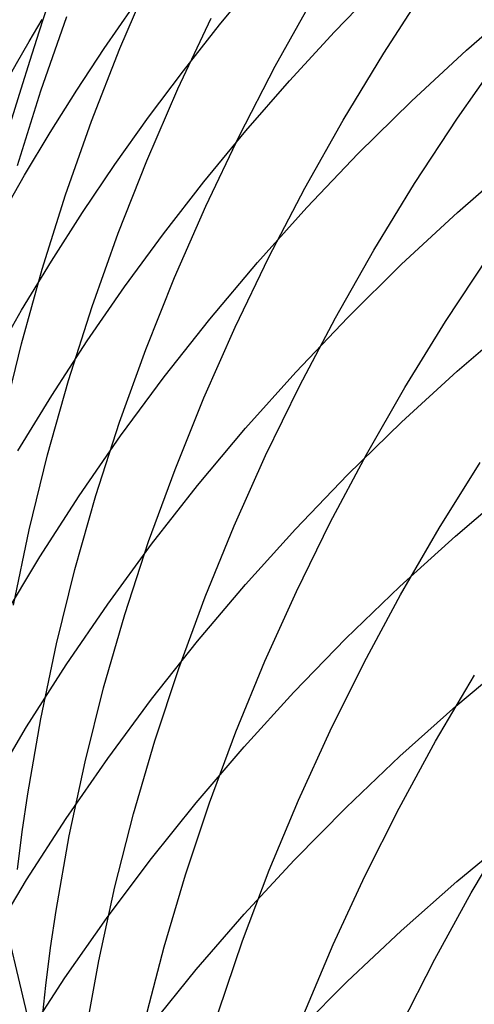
# Model space of a CAD drawing. Extents: x -383 to 1849, y -1185 to -529.
# Tile 589 of 656: x 398.73 to 401.47, y -934.44 to -928.51. Entities that reach past the tile are written whole.
import ezdxf

# ---------------------------------------------------------------- set-up
doc = ezdxf.new("R2010")
doc.units = 0
doc.layers.add('PREDEFINITO', color=7, linetype='CONTINUOUS')

msp = doc.modelspace()

# ---------------------------------------------------------------- linework, layer by layer
at = {"layer": 'PREDEFINITO'}
for p, q in [((399.3318, -928.6841, 542.1216), (399.5177, -928.2496, 541.9912)), ((399.9312, -928.543, 616.8464), (400.1558, -928.2717, 616.9802)), ((400.6242, -928.5841, 618.9865), (400.9044, -928.2958, 619.1351)), ((400.9208, -928.713, 536.0756), (401.1782, -928.3161, 535.9401)), ((399.2377, -928.6846, 614.6571), (399.4091, -928.4362, 614.7741)), ((400.2679, -928.7907, 538.1411), (400.498, -928.3776, 538.0048)), ((401.4195, -928.6942, 621.1307), (401.7612, -928.3963, 621.2908)), ((398.8556, -928.9389, 544.1743), (399.0111, -928.4927, 544.0468)), ((399.6805, -928.9285, 540.2021), (399.882, -928.5012, 540.0667)), ((399.7139, -928.8189, 616.7102), (399.9312, -928.543, 616.8464)), ((400.3527, -928.8792, 618.8342), (400.6242, -928.5841, 618.9865)), ((399.0719, -928.9359, 614.5384), (399.2377, -928.6846, 614.6571)), ((399.1606, -929.1233, 542.2547), (399.3318, -928.6841, 542.1216)), ((400.6766, -929.1166, 536.2149), (400.9208, -928.713, 536.0756)), ((401.0883, -929.0015, 620.9653), (401.4195, -928.6942, 621.1307)), ((401.3644, -929.1048, 534.1571), (401.6352, -928.7177, 534.0191)), ((400.0515, -929.2098, 538.2806), (400.2679, -928.7907, 538.1411)), ((399.5038, -929.0994, 616.5715), (399.7139, -928.8189, 616.7102)), ((400.0904, -929.1807, 618.6782), (400.3527, -928.8792, 618.8342)), ((398.7155, -929.389, 544.304), (398.8556, -928.9389, 544.1743)), ((398.9117, -929.1902, 614.4183), (399.0719, -928.9359, 614.5384)), ((399.4935, -929.361, 540.3403), (399.6805, -928.9285, 540.2021)), ((400.7678, -929.3176, 620.7946), (401.0883, -929.0015, 620.9653)), ((399.0045, -929.5669, 542.3902), (399.1606, -929.1233, 542.2547)), ((399.3012, -929.3841, 616.4304), (399.5038, -929.0994, 616.5715)), ((400.4458, -929.5266, 536.3579), (400.6766, -929.1166, 536.2149)), ((401.1065, -929.499, 534.2991), (401.3644, -929.1048, 534.1571)), ((398.7574, -929.4473, 614.2967), (398.9117, -929.1902, 614.4183)), ((399.8372, -929.4883, 618.5188), (400.0904, -929.1807, 618.6782)), ((399.8493, -929.6344, 538.4233), (400.0515, -929.2098, 538.2806)), ((400.4583, -929.6424, 620.6189), (400.7678, -929.3176, 620.7946)), ((399.1062, -929.6729, 616.2872), (399.3012, -929.3841, 616.4304)), ((399.3212, -929.7982, 540.4813), (399.4935, -929.361, 540.3403)), ((401.3644, -929.6721, 622.8247), (401.7112, -929.3697, 622.9951)), ((398.609, -929.707, 614.1737), (398.7574, -929.4473, 614.2967)), ((399.5935, -929.8019, 618.3561), (399.8372, -929.4883, 618.5188)), ((400.8616, -929.8998, 534.4452), (401.1065, -929.499, 534.2991)), ((400.2288, -929.9425, 536.5044), (400.4458, -929.5266, 536.3579)), ((398.8638, -930.0144, 542.528), (399.0045, -929.5669, 542.3902)), ((398.9189, -929.9657, 616.1418), (399.1062, -929.6729, 616.2872)), ((399.6615, -930.0641, 538.569), (399.8493, -929.6344, 538.4233)), ((400.1601, -929.9753, 620.4384), (400.4583, -929.6424, 620.6189)), ((401.0285, -929.984, 622.6486), (401.3644, -929.6721, 622.8247)), ((399.1639, -930.2396, 540.6248), (399.3212, -929.7982, 540.4813)), ((399.3594, -930.1211, 618.1902), (399.5935, -929.8019, 618.3561)), ((400.6303, -930.3069, 534.595), (400.8616, -929.8998, 534.4452)), ((398.7395, -930.2622, 615.9943), (398.9189, -929.9657, 616.1418)), ((399.8734, -930.316, 620.2534), (400.1601, -929.9753, 620.4384)), ((400.026, -930.3638, 536.6542), (400.2288, -929.9425, 536.5044)), ((401.2931, -930.3293, 532.5436), (401.5513, -929.9377, 532.3949)), ((398.7387, -930.4654, 542.6681), (398.8638, -930.0144, 542.528)), ((400.7038, -930.305, 622.467), (401.0285, -929.984, 622.6486)), ((399.4884, -930.4984, 538.7177), (399.6615, -930.0641, 538.569)), ((399.1351, -930.4457, 618.0212), (399.3594, -930.1211, 618.1902)), ((398.5681, -930.5622, 615.8449), (398.7395, -930.2622, 615.9943)), ((399.022, -930.6848, 540.7709), (399.1639, -930.2396, 540.6248)), ((399.5987, -930.6641, 620.064), (399.8734, -930.316, 620.2534)), ((400.3906, -930.6346, 622.28), (400.7038, -930.305, 622.467)), ((400.4126, -930.7199, 534.7486), (400.6303, -930.3069, 534.595)), ((401.048, -930.7275, 532.6965), (401.2931, -930.3293, 532.5436)), ((401.3642, -930.629, 624.5297), (401.711, -930.33, 624.706)), ((399.8375, -930.7902, 536.8073), (400.026, -930.3638, 536.6542)), ((398.9209, -930.7754, 617.8493), (399.1351, -930.4457, 618.0212)), ((398.6295, -930.9194, 542.8103), (398.7387, -930.4654, 542.6681)), ((399.3303, -930.9369, 538.8691), (399.4884, -930.4984, 538.7177)), ((401.0283, -930.9374, 624.3475), (401.3642, -930.629, 624.5297)), ((398.8958, -931.1334, 540.9193), (399.022, -930.6848, 540.7709)), ((399.3361, -931.0192, 619.8704), (399.5987, -930.6641, 620.064)), ((400.0892, -930.9726, 622.0879), (400.3906, -930.6346, 622.28)), ((400.2091, -931.1382, 534.9057), (400.4126, -930.7199, 534.7486)), ((400.8164, -931.1319, 532.8534), (401.048, -930.7275, 532.6965)), ((398.7169, -931.1099, 617.6747), (398.9209, -930.7754, 617.8493)), ((399.6637, -931.2212, 536.9634), (399.8375, -930.7902, 536.8073)), ((399.1876, -931.3792, 539.0231), (399.3303, -930.9369, 538.8691)), ((399.7999, -931.3186, 621.891), (400.0892, -930.9726, 622.0879)), ((400.7036, -931.2547, 624.1595), (401.0283, -930.9374, 624.3475)), ((399.0859, -931.381, 619.6728), (399.3361, -931.0192, 619.8704)), ((398.7856, -931.585, 541.0699), (398.8958, -931.1334, 540.9193)), ((400.0199, -931.5615, 535.0661), (400.2091, -931.1382, 534.9057)), ((400.5985, -931.542, 533.0141), (400.8164, -931.1319, 532.8534)), ((399.5049, -931.6563, 537.1225), (399.6637, -931.2212, 536.9634)), ((401.2553, -931.5761, 530.9613), (401.5016, -931.1806, 530.8018)), ((400.3904, -931.5807, 623.9661), (400.7036, -931.2547, 624.1595)), ((399.523, -931.672, 621.6894), (399.7999, -931.3186, 621.891)), ((401.3529, -931.6232, 626.2131), (401.6993, -931.3279, 626.3951)), ((398.8485, -931.7491, 619.4714), (399.0859, -931.381, 619.6728)), ((399.0605, -931.8248, 539.1796), (399.1876, -931.3792, 539.0231)), ((399.8455, -931.9893, 535.2298), (400.0199, -931.5615, 535.0661)), ((400.089, -931.9148, 623.7674), (400.3904, -931.5807, 623.9661)), ((400.3947, -931.9574, 533.1786), (400.5985, -931.542, 533.0141)), ((401.0225, -931.9776, 531.125), (401.2553, -931.5761, 530.9613)), ((398.6916, -932.039, 541.2226), (398.7856, -931.585, 541.0699)), ((401.0173, -931.9277, 626.025), (401.3529, -931.6232, 626.2131)), ((399.2589, -932.0325, 621.4834), (399.523, -931.672, 621.6894)), ((399.3615, -932.0952, 537.2843), (399.5049, -931.6563, 537.1225)), ((398.624, -932.1232, 619.2666), (398.8485, -931.7491, 619.4714)), ((398.9494, -932.2733, 539.3385), (399.0605, -931.8248, 539.1796)), ((399.7998, -932.2567, 623.5637), (400.089, -931.9148, 623.7674)), ((400.693, -932.241, 625.831), (401.0173, -931.9277, 626.025)), ((399.686, -932.4213, 535.3966), (399.8455, -931.9893, 535.2298)), ((400.2053, -932.3778, 533.3465), (400.3947, -931.9574, 533.1786)), ((400.8034, -932.3847, 531.2927), (401.0225, -931.9776, 531.125)), ((399.0077, -932.3997, 621.2732), (399.2589, -932.0325, 621.4834)), ((399.2337, -932.5375, 537.4488), (399.3615, -932.0952, 537.2843)), ((398.8546, -932.7243, 539.4995), (398.9494, -932.2733, 539.3385)), ((399.5229, -932.6061, 623.3552), (399.7998, -932.2567, 623.5637)), ((400.3803, -932.5629, 625.6313), (400.693, -932.241, 625.831)), ((398.7699, -932.7733, 621.0591), (399.0077, -932.3997, 621.2732)), ((400.0305, -932.8025, 533.5179), (400.2053, -932.3778, 533.3465)), ((400.5984, -932.7971, 531.4643), (400.8034, -932.3847, 531.2927)), ((401.3543, -932.6482, 627.8791), (401.7007, -932.3566, 628.0669)), ((399.5418, -932.857, 535.5662), (399.686, -932.4213, 535.3966)), ((401.2332, -932.8588, 529.4146), (401.4669, -932.4605, 529.2442)), ((399.1218, -932.9826, 537.6158), (399.2337, -932.5375, 537.4488)), ((400.0793, -932.8929, 625.4262), (400.3803, -932.5629, 625.6313)), ((399.2587, -932.9625, 623.1421), (399.5229, -932.6061, 623.3552)), ((401.0187, -932.949, 627.6849), (401.3543, -932.6482, 627.8791)), ((398.7764, -933.1773, 539.6627), (398.8546, -932.7243, 539.4995)), ((398.5457, -933.1528, 620.8412), (398.7699, -932.7733, 621.0591)), ((399.8707, -933.2313, 533.6924), (400.0305, -932.8025, 533.5179)), ((400.4077, -933.2144, 531.6396), (400.5984, -932.7971, 531.4643)), ((399.4133, -933.2959, 535.7387), (399.5418, -932.857, 535.5662)), ((401.0132, -933.2626, 529.5891), (401.2332, -932.8588, 529.4146)), ((399.7905, -933.2305, 625.2159), (400.0793, -932.8929, 625.4262)), ((399.0076, -933.3255, 622.9247), (399.2587, -932.9625, 623.1421)), ((399.0262, -933.4301, 537.7851), (399.1218, -932.9826, 537.6158)), ((400.6945, -933.2585, 627.4846), (401.0187, -932.949, 627.6849)), ((398.7436, -933.4044, 539.745), (398.7764, -933.1773, 539.6627)), ((399.5142, -933.5755, 625.0007), (399.7905, -933.2305, 625.2159)), ((399.7263, -933.6637, 533.87), (399.8707, -933.2313, 533.6924)), ((400.2317, -933.636, 531.8183), (400.4077, -933.2144, 531.6396)), ((399.3007, -933.7377, 535.9138), (399.4133, -933.2959, 535.7387)), ((400.3817, -933.5764, 627.2785), (400.6945, -933.2585, 627.4846)), ((400.8072, -933.6716, 529.7677), (401.0132, -933.2626, 529.5891)), ((398.7698, -933.6948, 622.7032), (399.0076, -933.3255, 622.9247)), ((398.8402, -934.7833, 538.3057), (398.5106, -933.4118, 541.6918)), ((398.7151, -933.6319, 539.8277), (398.7436, -933.4044, 539.745)), ((401.3618, -933.7041, 629.5248), (401.7087, -933.4158, 629.7187)), ((401.4486, -933.772, 527.722), (401.683, -933.3771, 527.545)), ((398.9472, -933.8797, 537.9566), (399.0262, -933.4301, 537.7851)), ((399.2505, -933.9274, 624.7808), (399.5142, -933.5755, 625.0007)), ((400.0807, -933.9023, 627.0668), (400.3817, -933.5764, 627.2785)), ((400.0707, -934.0615, 532.0005), (400.2317, -933.636, 531.8183)), ((398.5456, -934.0699, 622.4779), (398.7698, -933.6948, 622.7032)), ((399.5974, -934.0993, 534.0505), (399.7263, -933.6637, 533.87)), ((400.6156, -934.0853, 529.9501), (400.8072, -933.6716, 529.7677)), ((401.0259, -934.0015, 629.3244), (401.3618, -933.7041, 629.5248)), ((399.2044, -934.1818, 536.0913), (399.3007, -933.7377, 535.9138)), ((401.2278, -934.1724, 527.9033), (401.4486, -933.772, 527.722)), ((398.914, -934.1052, 538.0431), (398.9472, -933.8797, 537.9566)), ((398.9999, -934.2859, 624.5564), (399.2505, -933.9274, 624.7808)), ((399.7919, -934.2357, 626.8498), (400.0807, -933.9023, 627.0668)), ((400.7012, -934.3076, 629.1177), (401.0259, -934.0015, 629.3244)), ((399.925, -934.4907, 532.1858), (400.0707, -934.0615, 532.0005)), ((398.8851, -934.3309, 538.1302), (398.914, -934.1052, 538.0431)), ((399.4844, -934.5377, 534.2337), (399.5974, -934.0993, 534.0505)), ((400.4387, -934.5033, 530.1362), (400.6156, -934.0853, 529.9501)), ((399.1246, -934.628, 536.2712), (399.2044, -934.1818, 536.0913)), ((401.0212, -934.5779, 528.0888), (401.2278, -934.1724, 527.9033)), ((399.5155, -934.5764, 626.6277), (399.7919, -934.2357, 626.8498)), ((398.7627, -934.6505, 624.3278), (398.9999, -934.2859, 624.5564)), ((400.388, -934.6219, 628.905), (400.7012, -934.3076, 629.1177)), ((398.8605, -934.557, 538.2177), (398.8851, -934.3309, 538.1302))]:
    msp.add_line(p, q, dxfattribs=at)
at = {"layer": 'PREDEFINITO', "extrusion": (0.001264, -0.042708, -0.999087)}
msp.add_arc((384.452, 963.5224, -527.7708), 14.9974, 125.19531, 297.29973, dxfattribs=at)
at = {"layer": 'PREDEFINITO', "extrusion": (0.015277, -0.101694, -0.994698)}
msp.add_arc((269.6723, 1032.5175, -459.5051), 14.997, 132.05505, 314.63656, dxfattribs=at)
at = {"layer": 'PREDEFINITO', "extrusion": (-0.825009, -0.184744, -0.534069)}
msp.add_arc((1027.2585, 387.6788, -484.7348), 45.8764, 135.73291, 154.19048, dxfattribs=at)
at = {"layer": 'PREDEFINITO', "extrusion": (-0.016823, 0.381611, -0.92417)}
msp.add_arc((-370.4816, -647.1988, -923.4584), 14.962, 305.71369, 39.07971, dxfattribs=at)
at = {"layer": 'PREDEFINITO', "extrusion": (-0.016773, 0.399813, -0.916443)}
msp.add_arc((-372.4913, -628.0208, -937.4927), 14.9721, 309.21876, 34.80961, dxfattribs=at)
at = {"layer": 'PREDEFINITO', "extrusion": (-0.016766, 0.417879, -0.908348)}
msp.add_arc((-374.1622, -608.6631, -951.1926), 14.9358, 312.91552, 30.70215, dxfattribs=at)
at = {"layer": 'PREDEFINITO', "extrusion": (-0.016827, 0.435778, -0.899897)}
msp.add_arc((-375.5499, -589.1333, -964.5463), 14.9217, 316.6722, 26.01555, dxfattribs=at)
at = {"layer": 'PREDEFINITO', "extrusion": (-0.016907, 0.453408, -0.891143)}
msp.add_arc((-376.8264, -569.4852, -977.4685), 14.9667, 320.51935, 19.23476, dxfattribs=at)

doc.saveas('drawing.dxf')
